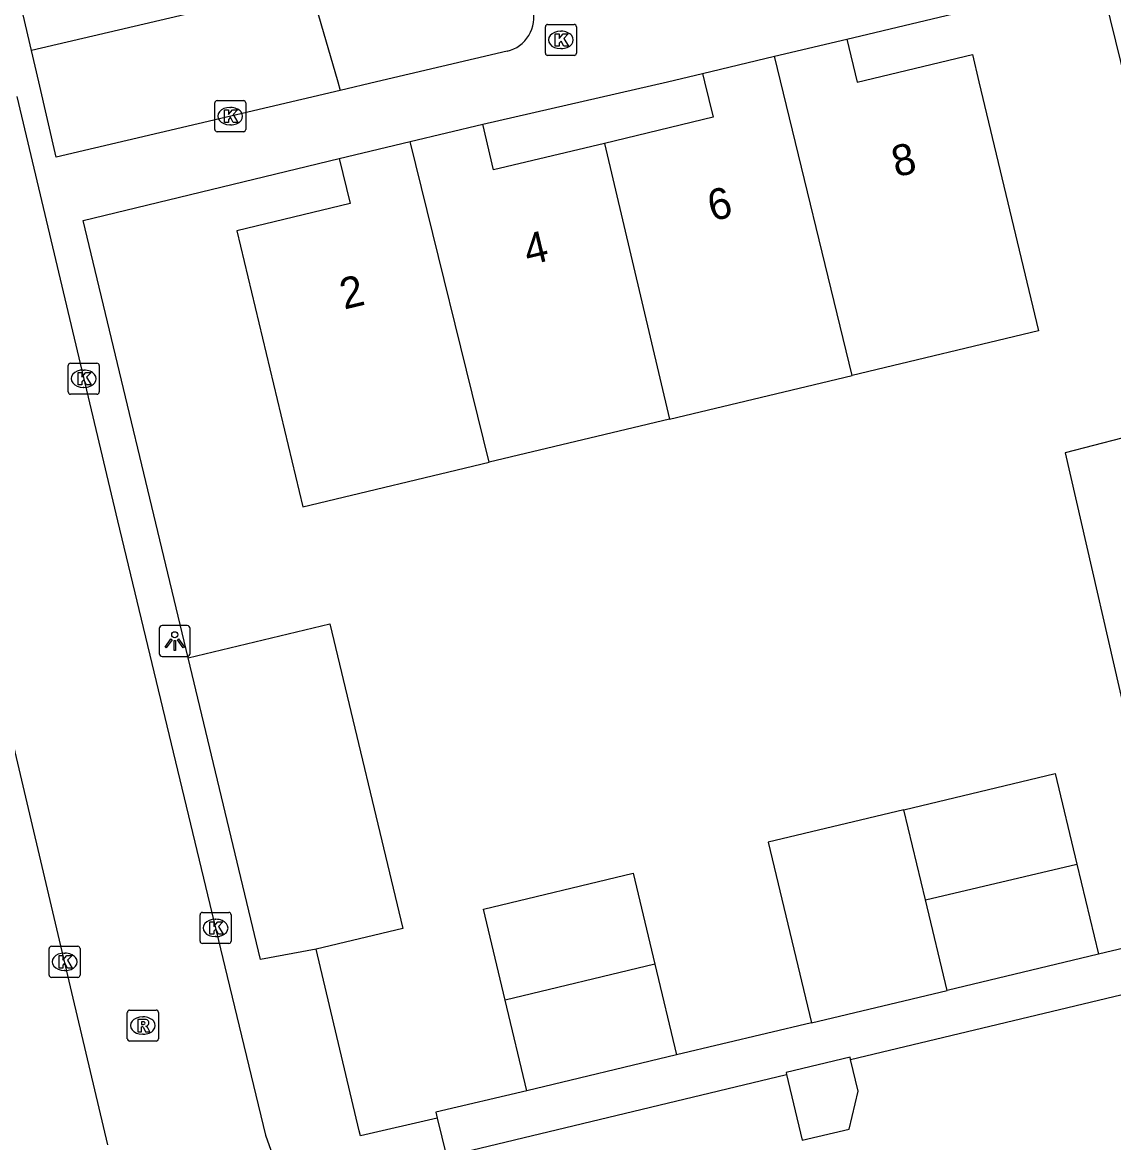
# Model space of a CAD drawing. Extents: x 158474 to 159560, y 388525 to 389605.
# Drawn here: x 159350.11 to 159385.28, y 388715.8 to 388751.92 of the extents above; entities that cross this region are included whole.
import ezdxf

# ---------------------------------------------------------------- set-up
doc = ezdxf.new("R2010")
doc.units = 0
for name, color, linetype in [('IMGEO_Groenvoorziening', 7, 'Continuous'), ('IMGEO_Kolk', 7, 'Continuous'), ('IMGEO_Lichtpunt', 7, 'Continuous'), ('IMGEO_Muur', 7, 'Continuous'), ('IMGEO_Pand', 7, 'Continuous'), ('IMGEO_Pand_nummerreeks', 7, 'Continuous'), ('IMGEO_Parkeervlak_open', 7, 'Continuous'), ('IMGEO_Rijbaan_lokaal_open', 7, 'Continuous'), ('IMGEO_Rioolput', 7, 'Continuous'), ('IMGEO_Voetpad_open', 7, 'Continuous')]:
    doc.layers.add(name, color=color, linetype=linetype)

msp = doc.modelspace()

# ---------------------------------------------------------------- linework, layer by layer
at = {"layer": 'IMGEO_Groenvoorziening'}
for points in [[(159359.91, 388763.984), (159353.075, 388762.536), (159353.915, 388759.221), (159355.681, 388752.251), (159350.394, 388751.012)], [(159363.63, 388756.824), (159358.71, 388755.397), (159360.275, 388750), (159360.354, 388749.727)]]:
    msp.add_lwpolyline(points, dxfattribs=at)
at = {"layer": 'IMGEO_Kolk'}
for p, q in [((159367.038, 388751.854), (159367.89, 388751.854)), ((159366.963, 388750.928), (159366.963, 388751.78)), ((159367.451, 388751.634), (159367.476, 388751.634)), ((159367.964, 388751.78), (159367.964, 388750.928)), ((159367.89, 388750.854), (159367.038, 388750.854)), ((159367.474, 388751.074), (159367.449, 388751.074)), ((159356.304, 388748.469), (159356.304, 388749.321)), ((159356.379, 388749.395), (159357.231, 388749.395)), ((159357.305, 388749.321), (159357.305, 388748.469)), ((159356.792, 388749.175), (159356.817, 388749.175)), ((159356.815, 388748.615), (159356.79, 388748.615)), ((159357.231, 388748.395), (159356.379, 388748.395)), ((159351.58, 388740.004), (159351.58, 388740.856)), ((159351.655, 388740.93), (159352.507, 388740.93)), ((159352.068, 388740.71), (159352.093, 388740.71)), ((159352.581, 388740.856), (159352.581, 388740.004)), ((159352.507, 388739.93), (159351.655, 388739.93)), ((159352.091, 388740.15), (159352.066, 388740.15)), ((159355.832, 388722.294), (159355.832, 388723.146)), ((159355.907, 388723.22), (159356.759, 388723.22)), ((159356.32, 388723), (159356.345, 388723)), ((159356.833, 388723.146), (159356.833, 388722.294)), ((159356.759, 388722.22), (159355.907, 388722.22)), ((159356.343, 388722.44), (159356.318, 388722.44)), ((159350.967, 388721.202), (159350.967, 388722.054)), ((159351.042, 388722.128), (159351.894, 388722.128)), ((159351.455, 388721.908), (159351.48, 388721.908)), ((159351.968, 388722.054), (159351.968, 388721.202)), ((159351.894, 388721.128), (159351.042, 388721.128)), ((159351.478, 388721.348), (159351.453, 388721.348))]:
    msp.add_line(p, q, dxfattribs=at)
for points in [[(159367.038, 388751.854), (159367.89, 388751.854)], [(159366.963, 388750.928), (159366.963, 388751.78)], [(159367.284, 388751.554), (159367.407, 388751.554), (159367.407, 388751.403), (159367.537, 388751.554), (159367.701, 388751.554), (159367.555, 388751.403), (159367.708, 388751.154), (159367.556, 388751.154), (159367.471, 388751.318), (159367.407, 388751.251), (159367.407, 388751.154), (159367.284, 388751.154), (159367.284, 388751.554)], [(159367.964, 388751.78), (159367.964, 388750.928)], [(159367.89, 388750.854), (159367.038, 388750.854)], [(159356.304, 388748.469), (159356.304, 388749.321)], [(159356.379, 388749.395), (159357.231, 388749.395)], [(159357.305, 388749.321), (159357.305, 388748.469)], [(159356.625, 388749.095), (159356.748, 388749.095), (159356.748, 388748.944), (159356.878, 388749.095), (159357.042, 388749.095), (159356.896, 388748.944), (159357.049, 388748.695), (159356.897, 388748.695), (159356.812, 388748.859), (159356.748, 388748.792), (159356.748, 388748.695), (159356.625, 388748.695), (159356.625, 388749.095)], [(159357.231, 388748.395), (159356.379, 388748.395)], [(159351.58, 388740.004), (159351.58, 388740.856)], [(159351.655, 388740.93), (159352.507, 388740.93)], [(159351.901, 388740.63), (159352.024, 388740.63), (159352.024, 388740.479), (159352.154, 388740.63), (159352.318, 388740.63), (159352.172, 388740.479), (159352.325, 388740.23), (159352.173, 388740.23), (159352.088, 388740.394), (159352.024, 388740.327), (159352.024, 388740.23), (159351.901, 388740.23), (159351.901, 388740.63)], [(159352.581, 388740.856), (159352.581, 388740.004)], [(159352.507, 388739.93), (159351.655, 388739.93)], [(159355.832, 388722.294), (159355.832, 388723.146)], [(159355.907, 388723.22), (159356.759, 388723.22)], [(159356.833, 388723.146), (159356.833, 388722.294)], [(159356.153, 388722.92), (159356.276, 388722.92), (159356.276, 388722.769), (159356.406, 388722.92), (159356.57, 388722.92), (159356.424, 388722.769), (159356.577, 388722.52), (159356.425, 388722.52), (159356.34, 388722.684), (159356.276, 388722.617), (159356.276, 388722.52), (159356.153, 388722.52), (159356.153, 388722.92)], [(159356.759, 388722.22), (159355.907, 388722.22)], [(159350.967, 388721.202), (159350.967, 388722.054)], [(159351.042, 388722.128), (159351.894, 388722.128)], [(159351.968, 388722.054), (159351.968, 388721.202)], [(159351.288, 388721.828), (159351.411, 388721.828), (159351.411, 388721.677), (159351.541, 388721.828), (159351.705, 388721.828), (159351.559, 388721.677), (159351.712, 388721.428), (159351.56, 388721.428), (159351.475, 388721.592), (159351.411, 388721.525), (159351.411, 388721.428), (159351.288, 388721.428), (159351.288, 388721.828)], [(159351.894, 388721.128), (159351.042, 388721.128)]]:
    msp.add_lwpolyline(points, dxfattribs=at)
for centre, start, end in [((159367.04, 388751.778), 91.552, 178.448), ((159367.04, 388751.778), 91.552, 178.448), ((159367.888, 388751.778), 1.552, 88.448), ((159367.888, 388751.778), 1.552, 88.448), ((159367.04, 388750.93), 181.552, 268.448), ((159367.04, 388750.93), 181.552, 268.448), ((159367.888, 388750.93), 271.552, 358.448), ((159367.888, 388750.93), 271.552, 358.448), ((159356.381, 388749.319), 91.552, 178.448), ((159356.381, 388749.319), 91.552, 178.448), ((159357.229, 388749.319), 1.552, 88.448), ((159357.229, 388749.319), 1.552, 88.448), ((159356.381, 388748.471), 181.552, 268.448), ((159356.381, 388748.471), 181.552, 268.448), ((159357.229, 388748.471), 271.552, 358.448), ((159357.229, 388748.471), 271.552, 358.448), ((159351.657, 388740.854), 91.552, 178.448), ((159351.657, 388740.854), 91.552, 178.448), ((159352.505, 388740.854), 1.552, 88.448), ((159352.505, 388740.854), 1.552, 88.448), ((159351.657, 388740.006), 181.552, 268.448), ((159351.657, 388740.006), 181.552, 268.448), ((159352.505, 388740.006), 271.552, 358.448), ((159352.505, 388740.006), 271.552, 358.448), ((159355.909, 388723.144), 91.552, 178.448), ((159355.909, 388723.144), 91.552, 178.448), ((159356.757, 388723.144), 1.552, 88.448), ((159356.757, 388723.144), 1.552, 88.448), ((159355.909, 388722.296), 181.552, 268.448), ((159355.909, 388722.296), 181.552, 268.448), ((159356.757, 388722.296), 271.552, 358.448), ((159356.757, 388722.296), 271.552, 358.448), ((159351.044, 388722.052), 91.552, 178.448), ((159351.044, 388722.052), 91.552, 178.448), ((159351.892, 388722.052), 1.552, 88.448), ((159351.892, 388722.052), 1.552, 88.448), ((159351.044, 388721.204), 181.552, 268.448), ((159351.044, 388721.204), 181.552, 268.448), ((159351.892, 388721.204), 271.552, 358.448), ((159351.892, 388721.204), 271.552, 358.448)]:
    msp.add_arc(centre, 0.0765, start, end, dxfattribs=at)
for centre, major_axis, ratio, start_param, end_param in [((159367.45, 388751.354), (-0.387, 0.002), 0.722429, 4.712389, 7.853982), ((159367.475, 388751.354), (-0.39, 0.002), 0.717154, 1.570796, 4.712389), ((159356.791, 388748.895), (-0.387, 0.002), 0.722429, 4.712389, 7.853982), ((159356.816, 388748.895), (-0.39, 0.002), 0.717154, 1.570796, 4.712389), ((159352.067, 388740.43), (-0.387, 0.002), 0.722429, 4.712389, 7.853982), ((159352.092, 388740.43), (-0.39, 0.002), 0.717154, 1.570796, 4.712389), ((159356.319, 388722.72), (-0.387, 0.002), 0.722429, 4.712389, 7.853982), ((159356.344, 388722.72), (-0.39, 0.002), 0.717154, 1.570796, 4.712389), ((159351.454, 388721.628), (-0.387, 0.002), 0.722429, 4.712389, 7.853982), ((159351.479, 388721.628), (-0.39, 0.002), 0.717154, 1.570796, 4.712389)]:
    msp.add_ellipse(centre, major_axis=major_axis, ratio=ratio, start_param=start_param, end_param=end_param, dxfattribs=at)
at = {"layer": 'IMGEO_Lichtpunt'}
for p, q in [((159354.518, 388732.376), (159354.518, 388731.569)), ((159354.518, 388732.376), (159354.518, 388731.569)), ((159355.42, 388732.471), (159354.612, 388732.471)), ((159355.42, 388732.471), (159354.612, 388732.471)), ((159355.514, 388731.569), (159355.514, 388732.376)), ((159355.514, 388731.569), (159355.514, 388732.376)), ((159354.612, 388731.475), (159355.42, 388731.475)), ((159354.612, 388731.475), (159355.42, 388731.475))]:
    msp.add_line(p, q, dxfattribs=at)
for points in [[(159354.892, 388732.04), (159354.931, 388732.012), (159354.743, 388731.75), (159354.705, 388731.777), (159354.892, 388732.04)], [(159354.994, 388731.992), (159355.041, 388731.992), (159355.041, 388731.67), (159354.994, 388731.67), (159354.994, 388731.992)], [(159355.104, 388732.012), (159355.142, 388732.039), (159355.329, 388731.777), (159355.29, 388731.749), (159355.104, 388732.012)]]:
    msp.add_lwpolyline(points, dxfattribs=at)
msp.add_circle((159355.017, 388732.174), 0.0994, dxfattribs=at)
for centre, start, end in [((159354.612, 388732.376), 90, 180), ((159354.612, 388732.376), 90, 180), ((159355.42, 388732.376), 0, 90), ((159355.42, 388732.376), 0, 90), ((159354.612, 388731.569), 180, 270), ((159354.612, 388731.569), 180, 270), ((159355.42, 388731.569), 270, 0), ((159355.42, 388731.569), 270, 360)]:
    msp.add_arc(centre, 0.0946, start, end, dxfattribs=at)
at = {"layer": 'IMGEO_Muur'}
msp.add_lwpolyline([(159387.423, 388742.761), (159388.286, 388739.218), (159383.725, 388738.038), (159385.965, 388728.26)], dxfattribs=at)
at = {"layer": 'IMGEO_Pand'}
for points in [[(159374.351, 388750.825), (159376.683, 388751.383)], [(159376.683, 388751.383), (159377.016, 388749.996), (159380.728, 388750.885), (159380.94, 388750), (159382.861, 388741.977), (159376.85, 388740.537)], [(159372.033, 388750.27), (159374.351, 388750.825)], [(159376.85, 388740.537), (159374.351, 388750.825)], [(159372.033, 388750.27), (159372.098, 388750), (159372.371, 388748.858), (159368.869, 388748.019)], [(159362.611, 388748.081), (159364.944, 388748.64)], [(159368.869, 388748.019), (159365.297, 388747.164), (159364.944, 388748.64)], [(159360.321, 388747.533), (159362.611, 388748.081)], [(159365.155, 388737.737), (159362.611, 388748.081)], [(159368.869, 388748.019), (159370.967, 388739.129)], [(159360.321, 388747.533), (159360.671, 388746.074), (159357.016, 388745.199), (159359.147, 388736.298), (159365.155, 388737.737)], [(159370.967, 388739.129), (159376.85, 388740.537)], [(159370.967, 388739.129), (159365.155, 388737.737)], [(159378.523, 388726.533), (159383.4, 388727.7), (159384.099, 388724.782)], [(159378.523, 388726.533), (159374.148, 388725.486), (159375.543, 388719.656)], [(159379.22, 388723.623), (159378.523, 388726.533)], [(159379.22, 388723.623), (159384.099, 388724.782)], [(159384.099, 388724.782), (159384.796, 388721.87)], [(159365.668, 388720.393), (159364.965, 388723.328), (159369.789, 388724.484), (159370.492, 388721.548)], [(159379.919, 388720.703), (159379.22, 388723.623)], [(159384.796, 388721.87), (159379.919, 388720.703)], [(159370.492, 388721.548), (159365.668, 388720.393)], [(159370.492, 388721.548), (159371.191, 388718.629)], [(159375.543, 388719.656), (159379.919, 388720.703)], [(159366.367, 388717.473), (159365.668, 388720.393)], [(159371.191, 388718.629), (159366.367, 388717.473)], [(159376.802, 388718.484), (159376.786, 388718.552), (159374.721, 388718.058), (159374.737, 388717.99)], [(159374.737, 388717.99), (159375.244, 388715.875), (159376.752, 388716.236), (159377.047, 388717.461), (159376.802, 388718.484)]]:
    msp.add_lwpolyline(points, dxfattribs=at)
at = {"layer": 'IMGEO_Parkeervlak_open'}
msp.add_lwpolyline([(159355.447, 388731.429), (159360.018, 388732.525), (159362.37, 388722.706), (159359.576, 388722.037)], dxfattribs=at)
at = {"layer": 'IMGEO_Rijbaan_lokaal_open'}
for points in [[(159383.582, 388753.035), (159384.846, 388753.338), (159385.66, 388750), (159387.423, 388742.761), (159388.286, 388739.218), (159383.725, 388738.038), (159385.965, 388728.26), (159388.038, 388728.76), (159388.081, 388728.77), (159389.359, 388722.818)], [(159349.928, 388749.529), (159353.167, 388735.849), (159356.636, 388721.468), (159357.946, 388716.038), (159358.217, 388715.255)], [(159352.861, 388715.724), (159351.743, 388720.458), (159347.681, 388737.664), (159345.067, 388748.379)]]:
    msp.add_lwpolyline(points, dxfattribs=at)
at = {"layer": 'IMGEO_Rioolput'}
for p, q in [((159353.563, 388720.073), (159354.415, 388720.073)), ((159353.488, 388719.147), (159353.488, 388719.999)), ((159353.976, 388719.853), (159354.001, 388719.853)), ((159354.489, 388719.999), (159354.489, 388719.147)), ((159354.415, 388719.073), (159353.563, 388719.073)), ((159353.999, 388719.293), (159353.974, 388719.293))]:
    msp.add_line(p, q, dxfattribs=at)
for points in [[(159353.563, 388720.073), (159354.415, 388720.073)], [(159353.488, 388719.147), (159353.488, 388719.999)], [(159354.077, 388719.771), (159353.825, 388719.773), (159353.825, 388719.373)], [(159354.003, 388719.692), (159353.949, 388719.692), (159353.949, 388719.611)], [(159354.489, 388719.999), (159354.489, 388719.147)], [(159353.825, 388719.373), (159353.949, 388719.373), (159353.949, 388719.535), (159353.96, 388719.535)], [(159353.949, 388719.611), (159354.001, 388719.611)], [(159354.007, 388719.506), (159354.078, 388719.373), (159354.218, 388719.373), (159354.153, 388719.499)], [(159354.415, 388719.073), (159353.563, 388719.073)]]:
    msp.add_lwpolyline(points, dxfattribs=at)
for centre, radius, start, end in [((159353.565, 388719.997), 0.0765, 91.552, 178.448), ((159353.565, 388719.997), 0.0765, 91.552, 178.448), ((159354.413, 388719.997), 0.0765, 1.552, 88.448), ((159354.413, 388719.997), 0.0765, 1.552, 88.448), ((159354.009, 388719.596), 0.0964, 77.0061, 93.1865), ((159354.023, 388719.653), 0.0378, 276.6634, 79.6772), ((159354.076, 388719.661), 0.109, 350.3612, 89.416), ((159353.959, 388719.482), 0.0533, 26.0293, 88.6989), ((159353.985, 388719.8), 0.19, 274.7715, 282.9687), ((159354.074, 388719.661), 0.112, 277.5842, 350.9817), ((159354.058, 388719.446), 0.108, 29.5134, 73.7905), ((159353.565, 388719.149), 0.0765, 181.552, 268.448), ((159353.565, 388719.149), 0.0765, 181.552, 268.448), ((159354.413, 388719.149), 0.0765, 271.552, 358.448), ((159354.413, 388719.149), 0.0765, 271.552, 358.448)]:
    msp.add_arc(centre, radius, start, end, dxfattribs=at)
for centre, major_axis, ratio, start_param, end_param in [((159353.975, 388719.573), (-0.387, 0.002), 0.722429, 4.712389, 7.853982), ((159354, 388719.573), (-0.39, 0.002), 0.717154, 1.570796, 4.712389)]:
    msp.add_ellipse(centre, major_axis=major_axis, ratio=ratio, start_param=start_param, end_param=end_param, dxfattribs=at)
at = {"layer": 'IMGEO_Voetpad_open'}
for points in [[(159350.394, 388751.012), (159348.686, 388758.302)], [(159376.683, 388751.383), (159383.582, 388753.035)], [(159360.354, 388749.727), (159351.198, 388747.577), (159350.631, 388750), (159350.394, 388751.012)], [(159365.73, 388750.989), (159361.518, 388750), (159360.354, 388749.727)], [(159364.944, 388748.64), (159370.897, 388750), (159372.033, 388750.27)], [(159355.447, 388731.429), (159352.068, 388745.531), (159360.321, 388747.533)], [(159359.576, 388722.037), (159357.777, 388721.704), (159355.447, 388731.429)], [(159388.491, 388722.61), (159388.458, 388722.747), (159384.796, 388721.87)], [(159363.48, 388716.592), (159361.009, 388716.017), (159360.965, 388716.178), (159359.576, 388722.037)], [(159376.802, 388718.484), (159388.792, 388721.352)], [(159375.543, 388719.656), (159371.191, 388718.629)], [(159363.775, 388715.367), (159374.737, 388717.99)], [(159366.367, 388717.473), (159363.436, 388716.778), (159363.48, 388716.592)], [(159363.48, 388716.592), (159363.775, 388715.367)]]:
    msp.add_lwpolyline(points, dxfattribs=at)
msp.add_arc((159365.473, 388752.084), 1.125, 283.2226, 14.2129, dxfattribs=at)

# ---------------------------------------------------------------- texts
at = {"layer": 'IMGEO_Pand_nummerreeks'}
for s, p in [('8', (159378.265, 388746.921)), ('6', (159372.333, 388745.499)), ('4', (159366.405, 388744.077)), ('2', (159360.475, 388742.655))]:
    msp.add_text(s, height=1, rotation=13.4846, dxfattribs=at).set_placement(p)

doc.saveas('drawing.dxf')
